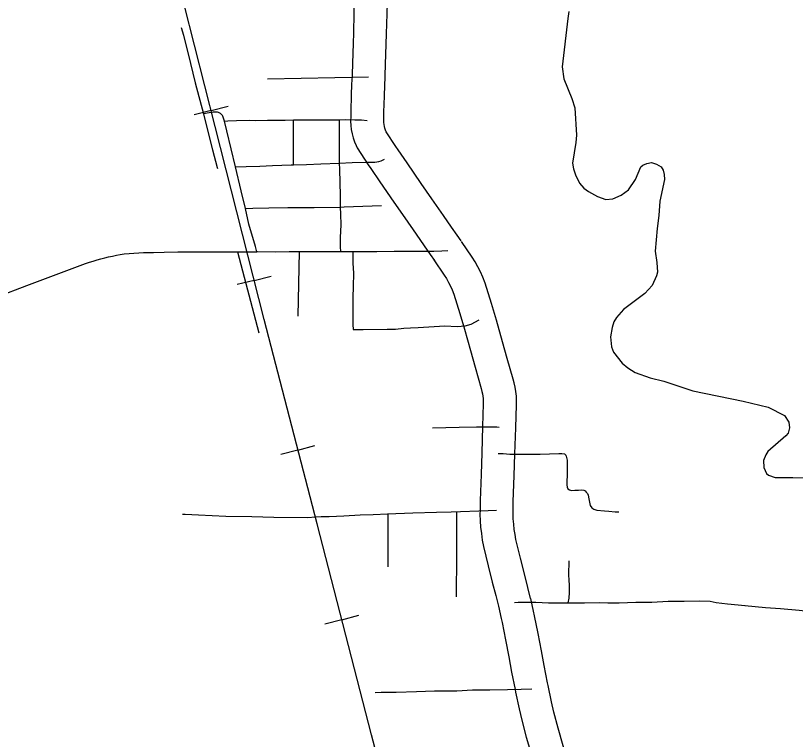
# Model space of a CAD drawing. Extents: x -19 to 366, y -4 to 359.
# Drawn here: x 157.832 to 158.944, y 181.814 to 182.847 of the extents above; entities that cross this region are included whole.
import ezdxf

# ---------------------------------------------------------------- set-up
doc = ezdxf.new("R2010")
doc.units = 0
for name, color, linetype in [('Level 10', 7, 'Continuous'), ('Level 31', 7, 'Continuous'), ('Level 32', 7, 'Continuous'), ('Level 33', 7, 'Continuous'), ('Level 34', 7, 'Continuous'), ('Level 35', 7, 'Continuous'), ('Level 40', 7, 'Continuous'), ('Level 60', 7, 'Continuous')]:
    doc.layers.add(name, color=color, linetype=linetype)

msp = doc.modelspace()

# ---------------------------------------------------------------- linework, layer by layer
at = {"layer": 'Level 10'}
for p, q in [((158.3116, 182.7606), (158.3116, 182.7608)), ((158.3096, 182.6978), (158.3096, 182.6983)), ((158.3384, 182.6287), (158.3384, 182.6287)), ((158.429, 182.4977), (158.4285, 182.4984)), ((158.4977, 182.2606), (158.4977, 182.2606)), ((158.4965, 182.2231), (158.4965, 182.2231)), ((158.4941, 182.1415), (158.4941, 182.1415)), ((158.5203, 182.0043), (158.5203, 182.0046)), ((158.5449, 181.882), (158.5449, 181.882))]:
    msp.add_line(p, q, dxfattribs=at)
for points in [[(158.3589, 182.7589), (158.359, 182.7616), (158.3594, 182.7773), (158.3605, 182.8061), (158.3608, 182.8208), (158.3617, 182.8493), (158.3626, 182.8812), (158.3625, 182.8884), (158.362, 182.8958), (158.3612, 182.9033), (158.3599, 182.9108), (158.3584, 182.9178), (158.3533, 182.9397)], [(158.3072, 182.9288), (158.3122, 182.9075), (158.3134, 182.902), (158.3142, 182.8968), (158.3148, 182.8916), (158.3152, 182.8863), (158.3153, 182.8814), (158.3144, 182.8507), (158.3135, 182.8221), (158.3131, 182.8075), (158.3121, 182.7788), (158.3117, 182.7631), (158.3116, 182.7606)], [(158.3116, 182.7608), (158.3111, 182.7494), (158.3106, 182.7334), (158.3099, 182.7106), (158.3097, 182.7016), (158.3096, 182.6978)], [(158.3569, 182.697), (158.357, 182.7006), (158.3572, 182.7092), (158.3579, 182.7319), (158.3584, 182.7476), (158.3589, 182.7588)], [(158.3096, 182.6983), (158.3095, 182.6965), (158.3099, 182.6903), (158.3106, 182.6844), (158.3117, 182.6784), (158.3132, 182.6726), (158.3151, 182.6669), (158.3174, 182.6615), (158.319, 182.6582), (158.3348, 182.6339), (158.3384, 182.6287)], [(158.3774, 182.6554), (158.3742, 182.6602), (158.3604, 182.6813), (158.3595, 182.6836), (158.3586, 182.6862), (158.3579, 182.6889), (158.3574, 182.6915), (158.3571, 182.6943), (158.3569, 182.6969)], [(158.4672, 182.5256), (158.4614, 182.5336), (158.4533, 182.5454), (158.442, 182.5619), (158.4256, 182.5854), (158.4104, 182.6075), (158.3902, 182.6368), (158.3774, 182.6554)], [(158.3384, 182.6287), (158.3511, 182.61), (158.3714, 182.5806), (158.3867, 182.5584), (158.403, 182.535), (158.4143, 182.5186), (158.4228, 182.5062), (158.429, 182.4977)], [(158.545, 182.2591), (158.5461, 182.2919), (158.5462, 182.2977), (158.5459, 182.3041), (158.5453, 182.3105), (158.5442, 182.3168), (158.5427, 182.3229), (158.5412, 182.3282), (158.5328, 182.358), (158.5261, 182.3817), (158.5176, 182.4127), (158.5106, 182.4361), (158.5014, 182.4654), (158.498, 182.474), (158.4947, 182.4814), (158.4911, 182.4886), (158.4871, 182.4956), (158.4829, 182.5025), (158.4677, 182.5249)], [(158.4285, 182.4984), (158.4431, 182.4768), (158.4463, 182.4717), (158.4492, 182.4664), (158.4519, 182.4611), (158.4544, 182.4556), (158.4567, 182.4495), (158.4654, 182.4222), (158.4721, 182.3997), (158.4805, 182.369), (158.4872, 182.3452), (158.4957, 182.315), (158.4969, 182.3108), (158.4977, 182.3074), (158.4983, 182.304), (158.4987, 182.3006), (158.4988, 182.2971), (158.4987, 182.2931), (158.4977, 182.2606)], [(158.4977, 182.2606), (158.4965, 182.2231)], [(158.5439, 182.2216), (158.545, 182.2591)], [(158.4965, 182.2231), (158.4956, 182.1921), (158.4942, 182.155), (158.4941, 182.1415)], [(158.5414, 182.141), (158.5415, 182.1539), (158.5429, 182.1905), (158.5439, 182.2216)], [(158.4941, 182.1415), (158.494, 182.1356), (158.4944, 182.1262), (158.495, 182.117), (158.4961, 182.1079), (158.4974, 182.0987), (158.4991, 182.0896), (158.5058, 182.0618), (158.5116, 182.0389), (158.5166, 182.0197), (158.5203, 182.0043)], [(158.5663, 182.0156), (158.5625, 182.0313), (158.5575, 182.0507), (158.5517, 182.0731), (158.5454, 182.0995), (158.5441, 182.1065), (158.543, 182.1139), (158.5422, 182.1214), (158.5416, 182.1289), (158.5414, 182.1363), (158.5414, 182.141)], [(158.5913, 181.8914), (158.5905, 181.8953), (158.5854, 181.9196), (158.5817, 181.9407), (158.5769, 181.9654), (158.5719, 181.9908), (158.5705, 181.9974), (158.5664, 182.0152)], [(158.5203, 182.0046), (158.5243, 181.9871), (158.5255, 181.9812), (158.5304, 181.9563), (158.5351, 181.932), (158.5389, 181.9105), (158.5442, 181.8858), (158.5449, 181.882)], [(158.6235, 181.7676), (158.6206, 181.7777), (158.6129, 181.8054), (158.6057, 181.8305), (158.5995, 181.8534), (158.5961, 181.868), (158.5913, 181.8914)], [(158.5449, 181.882), (158.5498, 181.8579), (158.5536, 181.8418), (158.56, 181.8178), (158.5674, 181.7925), (158.575, 181.7649), (158.5779, 181.7547)]]:
    msp.add_lwpolyline(points, dxfattribs=at)
at = {"layer": 'Level 31'}
for points in [[(157.8053, 182.4459), (157.8479, 182.4621), (157.8935, 182.4793), (157.9318, 182.4932), (157.9372, 182.495), (157.9426, 182.4968), (157.948, 182.4984), (157.9535, 182.5), (157.959, 182.5014), (157.9645, 182.5027), (157.97, 182.504), (157.9756, 182.5051), (157.9812, 182.5061), (157.9868, 182.5069), (157.9937, 182.5076), (158.0006, 182.5082), (158.0076, 182.5086), (158.0145, 182.5089), (158.0215, 182.5091), (158.0284, 182.5092), (158.0439, 182.5096), (158.0631, 182.5098)], [(158.6766, 182.0093), (158.6923, 182.0091), (158.7164, 182.0102), (158.739, 182.0103), (158.7624, 182.0116), (158.7853, 182.0115), (158.8071, 182.0121), (158.8224, 182.0114), (158.831, 182.0098), (158.8469, 182.0077), (158.8722, 182.0053)]]:
    msp.add_lwpolyline(points, dxfattribs=at)
at = {"layer": 'Level 32'}
msp.add_lwpolyline([(158.5683, 182.2214), (158.5798, 182.2215), (158.6066, 182.2222), (158.6109, 182.2221), (158.6144, 182.2216), (158.6166, 182.2201), (158.6171, 182.2183), (158.6185, 182.2126), (158.6185, 182.1963), (158.6181, 182.1775), (158.6182, 182.1743), (158.6195, 182.172), (158.6218, 182.1704), (158.6244, 182.1695), (158.6293, 182.1698), (158.6346, 182.1699), (158.6384, 182.1705), (158.642, 182.1698), (158.6442, 182.1688), (158.6455, 182.1673), (158.6472, 182.165), (158.6482, 182.1626), (158.6495, 182.1575), (158.651, 182.148), (158.6537, 182.1446), (158.6562, 182.1427), (158.6608, 182.1414), (158.6715, 182.1404), (158.678, 182.1401), (158.6867, 182.1392), (158.692, 182.139)], dxfattribs=at)
at = {"layer": 'Level 33'}
for p, q in [((158.2284, 182.634), (158.2284, 182.6981)), ((158.2346, 182.4184), (158.2368, 182.5103))]:
    msp.add_line(p, q, dxfattribs=at)
for points in [[(158.068, 182.8299), (158.0713, 182.8191), (158.0814, 182.7785), (158.0878, 182.7512), (158.0999, 182.7067)], [(158.191, 182.7569), (158.3352, 182.7598)], [(158.1299, 182.6966), (158.1272, 182.7036), (158.1267, 182.7045), (158.1261, 182.7054), (158.1254, 182.7061), (158.1247, 182.7068), (158.1239, 182.7075), (158.123, 182.708), (158.1221, 182.7085), (158.1212, 182.7089), (158.1197, 182.7092), (158.1181, 182.7093), (158.1166, 182.7094), (158.115, 182.7093), (158.1135, 182.7092), (158.1079, 182.7082), (158.0999, 182.7067)], [(158.0999, 182.7067), (158.1062, 182.6817), (158.1127, 182.6555), (158.1193, 182.6301), (158.1196, 182.6289)], [(158.1299, 182.6966), (158.1345, 182.6967), (158.1469, 182.6975), (158.1648, 182.6978), (158.174, 182.6975), (158.1909, 182.6978), (158.2163, 182.6979), (158.2284, 182.6981)], [(158.2284, 182.6981), (158.2421, 182.6982), (158.2597, 182.6984), (158.2779, 182.6984), (158.2931, 182.6984)], [(158.2931, 182.6984), (158.3026, 182.6989), (158.3157, 182.6984), (158.3253, 182.6981), (158.3333, 182.6974)], [(158.2931, 182.6984), (158.2931, 182.6868), (158.2934, 182.6645), (158.2933, 182.6448), (158.2935, 182.6365)], [(158.1453, 182.6313), (158.1331, 182.6824), (158.1299, 182.6966)], [(158.2935, 182.6365), (158.312, 182.6374), (158.3314, 182.638), (158.3441, 182.6381), (158.35, 182.6387), (158.3531, 182.6399), (158.3579, 182.6421)], [(158.1453, 182.6313), (158.1607, 182.6316), (158.1803, 182.6324), (158.198, 182.6331), (158.225, 182.6339), (158.2284, 182.634)], [(158.1598, 182.5718), (158.1534, 182.5969), (158.1453, 182.6313)], [(158.2284, 182.634), (158.2468, 182.6347), (158.2673, 182.6356), (158.2935, 182.6365)], [(158.2935, 182.6365), (158.2936, 182.628), (158.2944, 182.6084), (158.2945, 182.5909), (158.2948, 182.5739)], [(158.2948, 182.5739), (158.3004, 182.574), (158.3538, 182.5761)], [(158.1598, 182.5718), (158.17, 182.5721), (158.1928, 182.5728), (158.2203, 182.5732), (158.2575, 182.5732), (158.2948, 182.5739)], [(158.1757, 182.5102), (158.1741, 182.5176), (158.1646, 182.5493), (158.1598, 182.5718)], [(158.2948, 182.5739), (158.295, 182.5638), (158.2957, 182.5485), (158.2949, 182.5303), (158.2949, 182.5172), (158.2951, 182.5103)], [(158.0631, 182.5098), (158.0832, 182.5099), (158.12, 182.5098), (158.1483, 182.51)], [(158.1483, 182.51), (158.1586, 182.5101), (158.1757, 182.5102)], [(158.1483, 182.51), (158.1786, 182.3943)], [(158.1757, 182.5102), (158.1775, 182.5103), (158.2031, 182.5102), (158.2218, 182.5103), (158.2368, 182.5103)], [(158.2368, 182.5103), (158.2951, 182.5103)], [(158.2951, 182.5103), (158.3127, 182.5104)], [(158.3127, 182.5104), (158.313, 182.4937), (158.3137, 182.4796), (158.3133, 182.4607), (158.3129, 182.4448), (158.3126, 182.4262), (158.3126, 182.4061), (158.3131, 182.3994)], [(158.3127, 182.5104), (158.3472, 182.5105), (158.3715, 182.5107), (158.4046, 182.5107), (158.4281, 182.5111), (158.4398, 182.5116), (158.4481, 182.5117)], [(158.3131, 182.3994), (158.3276, 182.3992), (158.3617, 182.3995), (158.3738, 182.3998), (158.3855, 182.401), (158.395, 182.4016), (158.406, 182.4021), (158.4441, 182.4046), (158.4614, 182.4033), (158.4728, 182.4046), (158.4815, 182.4066), (158.4929, 182.4128)], [(158.4266, 182.2589), (158.4642, 182.2598), (158.4891, 182.2603), (158.5067, 182.2602), (158.5179, 182.2601), (158.5213, 182.2599)], [(158.5202, 182.2223), (158.5269, 182.2222), (158.5365, 182.2213), (158.5526, 182.2213), (158.5605, 182.2214)], [(158.0701, 182.1359), (158.0735, 182.1359), (158.0927, 182.1349), (158.1316, 182.1327), (158.1687, 182.1326), (158.1999, 182.1315), (158.2488, 182.1311), (158.2596, 182.1319), (158.2675, 182.1322), (158.279, 182.1326), (158.3001, 182.1335), (158.3233, 182.1346), (158.3418, 182.1352), (158.3621, 182.1362), (158.3982, 182.1376), (158.432, 182.1384), (158.4528, 182.139), (158.5058, 182.1409), (158.5177, 182.1412)], [(158.3627, 182.1362), (158.3626, 182.0605)], [(158.4608, 182.1393), (158.4608, 182.0779)], [(158.6209, 182.0691), (158.6204, 182.049), (158.6209, 182.0415), (158.6214, 182.0345), (158.621, 182.0239), (158.6207, 182.0158), (158.6192, 182.0091)], [(158.5433, 182.0099), (158.5486, 182.0103), (158.5735, 182.0102), (158.592, 182.0094), (158.6141, 182.009), (158.6192, 182.0091)], [(158.6192, 182.0091), (158.6432, 182.0092), (158.6639, 182.0095), (158.6766, 182.0093)], [(158.8717, 182.0053), (158.8864, 182.0038), (158.9012, 182.0025), (158.9225, 182.0011), (158.9492, 181.9988), (158.9716, 181.9965), (158.9978, 181.9943), (159.0501, 181.9898), (159.165, 181.971)], [(158.3447, 181.8812), (158.3533, 181.8816), (158.3747, 181.882), (158.4037, 181.8827), (158.4292, 181.8837), (158.4609, 181.8839), (158.4834, 181.8849), (158.5081, 181.8853), (158.5334, 181.8856), (158.5527, 181.886), (158.5681, 181.8867)]]:
    msp.add_lwpolyline(points, dxfattribs=at)
at = {"layer": 'Level 34'}
for points in [[(158.5605, 182.2214), (158.5683, 182.2214)], [(158.4608, 182.0779), (158.4601, 182.0177)]]:
    msp.add_lwpolyline(points, dxfattribs=at)
at = {"layer": 'Level 35'}
for points in [[(158.6207, 182.8528), (158.6191, 182.8431), (158.6111, 182.7737), (158.6136, 182.7567), (158.6252, 182.7289), (158.6292, 182.7154), (158.6315, 182.6765), (158.6306, 182.6659), (158.626, 182.6366), (158.6273, 182.6286), (158.6302, 182.6197), (158.6362, 182.608), (158.6421, 182.601), (158.6486, 182.596), (158.6618, 182.5887), (158.6736, 182.5848), (158.6833, 182.5857), (158.6955, 182.5908), (158.7057, 182.5985), (158.7156, 182.613), (158.7233, 182.6313), (158.7262, 182.6336), (158.7318, 182.6359), (158.7385, 182.6372), (158.7459, 182.6351), (158.7524, 182.6312), (158.7551, 182.6267), (158.7568, 182.6201), (158.7573, 182.6134), (158.7506, 182.5824), (158.7493, 182.5617)], [(158.7493, 182.5617), (158.7465, 182.5434), (158.744, 182.5109), (158.7464, 182.4948), (158.7471, 182.4809), (158.7459, 182.4758), (158.7394, 182.4619), (158.7289, 182.4506), (158.6988, 182.4279), (158.6889, 182.4164), (158.6849, 182.4099), (158.6824, 182.4019), (158.6802, 182.3885), (158.6815, 182.3745), (158.6845, 182.3669), (158.6968, 182.3511), (158.705, 182.3444), (158.7153, 182.3378), (158.7368, 182.3301), (158.756, 182.3257), (158.7977, 182.3117), (158.8691, 182.2968), (158.905, 182.2883), (158.9285, 182.2767), (158.9345, 182.2669), (158.9353, 182.2591), (158.9335, 182.2511), (158.9303, 182.2473), (158.9046, 182.225), (158.9016, 182.2204), (158.8983, 182.2124), (158.8986, 182.2024), (158.9028, 182.1937), (158.9055, 182.1914), (158.915, 182.1879), (158.94, 182.188), (158.9552, 182.1875)]]:
    msp.add_lwpolyline(points, dxfattribs=at)
at = {"layer": 'Level 40'}
for p, q in [((158.1109, 182.7117), (158.0867, 182.7055)), ((158.1109, 182.7117), (158.1351, 182.7179)), ((158.1721, 182.4693), (158.1963, 182.4754)), ((158.1721, 182.4693), (158.1478, 182.4632)), ((158.2345, 182.2272), (158.2587, 182.2335)), ((158.2345, 182.2272), (158.2103, 182.221)), ((158.2971, 181.9852), (158.3213, 181.9914)), ((158.2971, 181.9852), (158.2729, 181.979))]:
    msp.add_line(p, q, dxfattribs=at)
msp.add_lwpolyline([(158.7883, 180.1211), (158.7517, 180.2272), (158.7028, 180.4146), (158.6267, 180.7061), (158.5531, 180.9949), (158.4888, 181.2452), (158.4131, 181.5397), (158.3395, 181.8209), (158.2618, 182.1221), (158.1862, 182.4135), (158.1167, 182.689), (158.0426, 182.9794), (157.9664, 183.2693), (157.8908, 183.5618)], dxfattribs=at)
msp.add_lwpolyline([(158.7883, 180.1211), (158.7517, 180.2272), (158.7028, 180.4146), (158.6267, 180.7061), (158.5531, 180.9949), (158.4888, 181.2452), (158.4131, 181.5397), (158.3395, 181.8209), (158.2618, 182.1221), (158.1862, 182.4135), (158.1167, 182.689), (158.0426, 182.9794), (157.9664, 183.2693), (157.8908, 183.5618)], dxfattribs=at)
at = {"layer": 'Level 60'}
for points in [[(0, 180.8999), (7.1228, 180.9044), (14.2457, 180.9176), (21.3685, 180.9397), (28.4912, 180.9706), (35.614, 181.0103), (42.7366, 181.0589), (49.8592, 181.1163), (56.9818, 181.1825), (64.1042, 181.2575), (71.2266, 181.3414), (78.3488, 181.4341), (85.4709, 181.5357), (92.5929, 181.646), (99.7147, 181.7652), (106.8364, 181.8933), (113.9579, 182.0301), (121.0793, 182.1758), (128.2005, 182.3303), (135.3214, 182.4936), (142.4422, 182.6658), (149.5627, 182.8468), (156.683, 183.0366), (163.8031, 183.2352), (170.9229, 183.4427), (178.0425, 183.659), (185.1617, 183.8841), (192.2807, 184.1181), (199.3994, 184.3608), (206.5178, 184.6124), (213.6359, 184.8728), (220.7537, 185.1421), (227.8711, 185.4201), (234.9881, 185.707), (242.1048, 186.0027), (249.2212, 186.3073), (256.3371, 186.6206), (263.4526, 186.9428), (270.5678, 187.2738), (277.6825, 187.6136), (284.7968, 187.9622), (291.9107, 188.3197), (299.0241, 188.6859), (306.1371, 189.061), (313.2495, 189.4449), (320.3615, 189.8377), (327.4731, 190.2392), (334.5841, 190.6495), (341.6946, 191.0687)], [(161.4532, 2.0533), (161.2336, 10.6702), (161.0133, 19.2873), (160.7922, 27.9044), (160.5704, 36.5217), (160.3478, 45.1392), (160.1245, 53.7568), (159.9003, 62.3745), (159.6754, 70.9923), (159.4498, 79.6103), (159.2234, 88.2284), (158.9962, 96.8466), (158.7683, 105.465), (158.5396, 114.0835), (158.3102, 122.7022), (158.08, 131.321), (157.849, 139.9399), (157.6173, 148.559), (157.3849, 157.1782), (157.1517, 165.7975), (156.9177, 174.417), (156.683, 183.0366), (156.511, 189.3363)], [(0, 172.2839), (7.1335, 172.2883), (14.267, 172.3015), (21.4005, 172.3236), (28.5339, 172.3544), (35.6673, 172.3941), (42.8006, 172.4426), (49.9339, 172.4999), (57.0671, 172.566), (64.2002, 172.6409), (71.3332, 172.7246), (78.4661, 172.8172), (85.5989, 172.9186), (92.7315, 173.0287), (99.8641, 173.1477), (106.9964, 173.2755), (114.1286, 173.4122), (121.2606, 173.5576), (128.3925, 173.7119), (135.5241, 173.8749), (142.6555, 174.0468), (149.7867, 174.2275), (156.9177, 174.417), (164.0485, 174.6153), (171.179, 174.8224), (178.3092, 175.0383), (185.4392, 175.2631), (192.5688, 175.4966), (199.6982, 175.739), (206.8273, 175.9902), (213.9561, 176.2502), (221.0845, 176.5189), (228.2126, 176.7965), (235.3404, 177.083), (242.4677, 177.3782), (249.5948, 177.6822), (256.7214, 177.995), (263.8476, 178.3167), (270.9735, 178.6471), (278.0989, 178.9863), (285.2239, 179.3344), (292.3485, 179.6912), (299.4726, 180.0569), (306.5963, 180.4314), (313.7195, 180.8146), (320.8422, 181.2067), (327.9644, 181.6076), (335.0862, 182.0172), (342.2074, 182.4357)]]:
    msp.add_spline(points, degree=3, dxfattribs=at)

doc.saveas('drawing.dxf')
